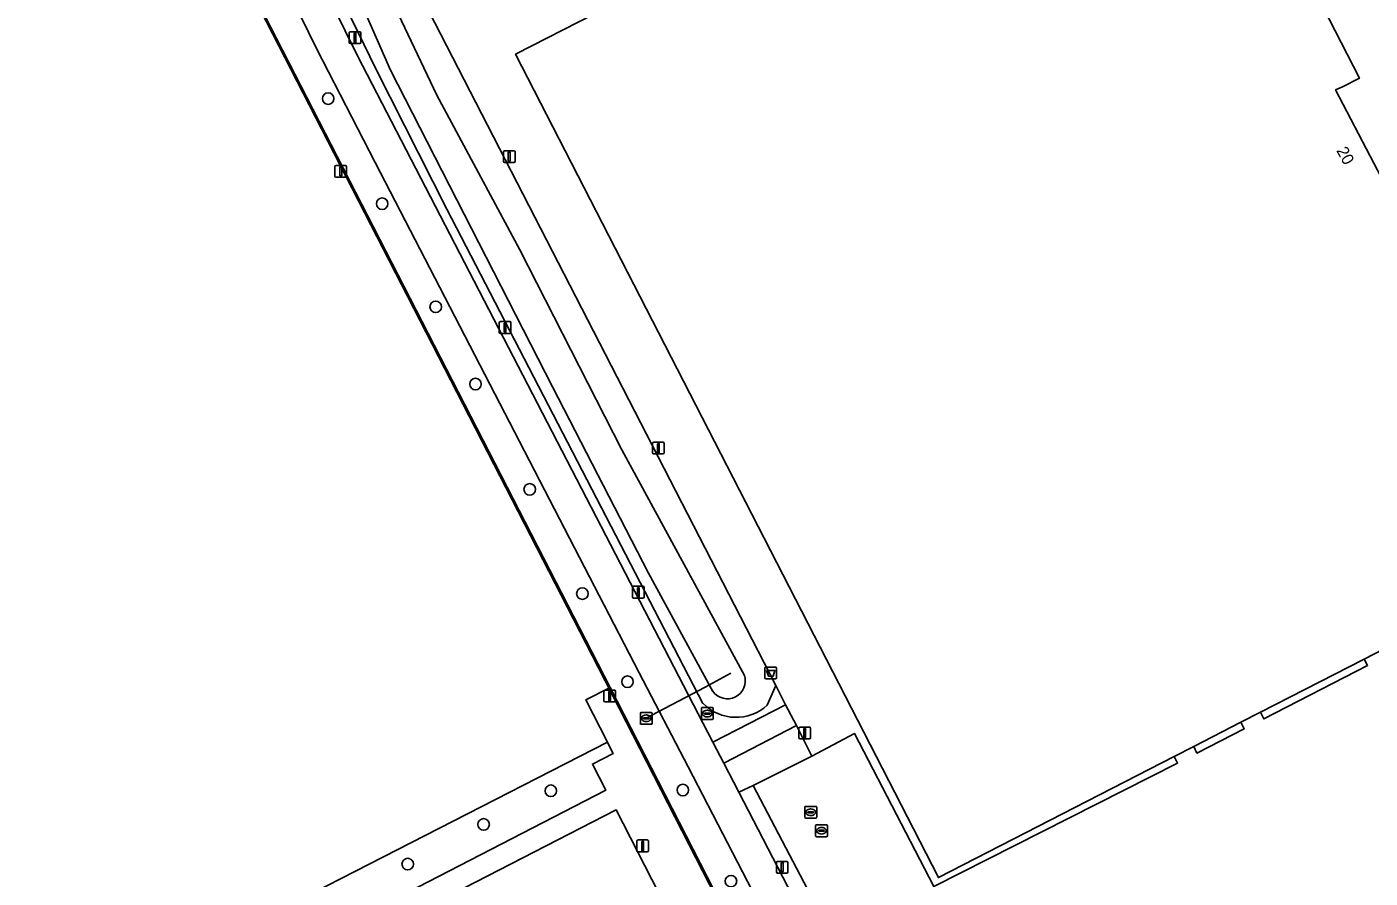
# Model space of a CAD drawing. Extents: x 158835 to 160077, y 386387 to 387778.
# Drawn here: x 159222.3 to 159336, y 387294.2 to 387366.3 of the extents above; entities that cross this region are included whole.
import ezdxf

# ---------------------------------------------------------------- set-up
doc = ezdxf.new("R2010")
doc.units = 0
for name, color, linetype in [('IMGEO_Afvalbak', 7, 'Continuous'), ('IMGEO_Boom', 7, 'Continuous'), ('IMGEO_Duiker', 7, 'Continuous'), ('IMGEO_Groenvoorziening', 7, 'Continuous'), ('IMGEO_Hek', 7, 'Continuous'), ('IMGEO_Kolk', 7, 'Continuous'), ('IMGEO_Lichtmast', 7, 'Continuous'), ('IMGEO_Meer_plas_ven_vijver', 7, 'Continuous'), ('IMGEO_Oever', 7, 'Continuous'), ('IMGEO_Pand', 7, 'Continuous'), ('IMGEO_Pand_nummerreeks', 7, 'Continuous'), ('IMGEO_Parkeervlak_gesloten', 7, 'Continuous'), ('IMGEO_Rioolput', 7, 'Continuous'), ('IMGEO_Voetpad_open', 7, 'Continuous')]:
    doc.layers.add(name, color=color, linetype=linetype)

msp = doc.modelspace()

# ---------------------------------------------------------------- linework, layer by layer
at = {"layer": 'IMGEO_Afvalbak'}
for p, q in [((159284.9, 387312.05), (159285.69, 387312.05)), ((159285.69, 387312.05), (159284.9, 387312.05)), ((159284.8, 387311.15), (159284.8, 387311.95)), ((159284.8, 387311.95), (159284.8, 387311.15)), ((159285.69, 387311.05), (159284.9, 387311.05)), ((159284.9, 387311.05), (159285.69, 387311.05)), ((159285.79, 387311.95), (159285.79, 387311.15)), ((159285.79, 387311.15), (159285.79, 387311.95))]:
    msp.add_line(p, q, dxfattribs=at)
msp.add_lwpolyline([(159284.94, 387311.76), (159285.65, 387311.76), (159285.5, 387311.29), (159285.09, 387311.29), (159284.94, 387311.76)], dxfattribs=at)
for centre, start, end in [((159284.9, 387311.95), 90, 180), ((159284.9, 387311.95), 90, 180), ((159285.69, 387311.95), 0, 90), ((159285.69, 387311.95), 360, 90), ((159284.9, 387311.15), 180, 270), ((159284.9, 387311.15), 180, 270), ((159285.69, 387311.15), 270, 0), ((159285.69, 387311.15), 270, 0)]:
    msp.add_arc(centre, 0.1, start, end, dxfattribs=at)
at = {"layer": 'IMGEO_Boom'}
for centre in [(159247.82, 387360.2), (159252.39, 387351.3), (159256.92, 387342.56), (159260.29, 387336.02), (159264.88, 387327.1), (159269.34, 387318.27), (159273.16, 387310.81), (159266.67, 387301.57), (159277.85, 387301.63), (159260.98, 387298.72), (159254.55, 387295.36), (159281.92, 387293.91)]:
    msp.add_circle(centre, 0.489, dxfattribs=at)
at = {"layer": 'IMGEO_Duiker'}
msp.add_lwpolyline([(159274.64, 387307.65), (159279.74, 387310.36), (159281.92, 387311.52)], dxfattribs=at)
at = {"layer": 'IMGEO_Groenvoorziening'}
for points in [[(159237.17, 387396.99), (159230.13, 387408.37), (159227.8, 387412.21), (159226.95, 387411.77), (159229.12, 387404.68), (159224.46, 387402.27), (159271.7, 387310.32), (159271.7, 387310.31), (159276.36, 387301.22), (159295.31, 387264.17), (159306.52, 387242.29), (159313.39, 387228.88), (159321.15, 387213.76), (159327.08, 387202.21), (159330.76, 387195.12), (159332.8, 387196.16)], [(159279.55, 387308.96), (159257.87, 387350.83), (159251.87, 387362.67), (159246.6, 387373.54), (159244.12, 387379.28)], [(159307.12, 387247.9), (159278.29, 387303.6), (159274.16, 387311.57), (159251.79, 387354.79), (159246.86, 387364.4), (159241.83, 387374.67)], [(159245.03, 387374.55), (159250.31, 387363.82), (159280.4, 387305.68), (159286.55, 387308.84), (159285.71, 387310.49), (159284.99, 387308.82)]]:
    msp.add_lwpolyline(points, dxfattribs=at)
for points in [[(159271.33, 387301.63), (159270.19, 387303.83), (159271.95, 387304.73), (159271.79, 387305.05), (159271.46, 387305.68), (159209.69, 387274.06), (159161.32, 387369.69), (159224.36, 387402.22), (159224.03, 387402.86), (159159.73, 387369.2), (159208.79, 387274.08), (159202, 387269.93), (159255.26, 387166.21), (159257.42, 387167.32), (159205.88, 387267.86)], [(159224.46, 387402.27), (159224.36, 387402.22), (159161.32, 387369.69), (159209.69, 387274.06), (159271.46, 387305.68), (159269.64, 387309.28), (159271.7, 387310.32)], [(159288.78, 387304.51), (159287.46, 387307.09), (159281.31, 387303.91), (159282.59, 387301.44), (159283.81, 387302.03)], [(159293.01, 387284.35), (159290.25, 387289.72), (159283.81, 387302.03), (159282.59, 387301.44), (159311.45, 387245.66), (159312.66, 387246.37), (159311.49, 387248.64)], [(159272.21, 387299.95), (159208.83, 387267.37), (159258.88, 387169.79), (159281.33, 387181.32), (159299.98, 387190.9), (159322.18, 387202.29)]]:
    msp.add_lwpolyline(points, close=True, dxfattribs=at)
msp.add_arc((159282.35, 387311.71), 3.92, 224.5472, 312.4844, dxfattribs=at)
at = {"layer": 'IMGEO_Hek'}
for points in [[(159270.67, 387312.04), (159224.36, 387402.22), (159224.03, 387402.86)], [(159306.07, 387242.92), (159270.67, 387312.04)]]:
    msp.add_lwpolyline(points, dxfattribs=at)
at = {"layer": 'IMGEO_Kolk'}
for p, q in [((159289.09, 387297.76), (159289.09, 387298.61)), ((159289.17, 387298.68), (159290.02, 387298.68)), ((159289.58, 387298.46), (159289.61, 387298.46)), ((159290.09, 387298.61), (159290.09, 387297.76)), ((159290.02, 387297.68), (159289.17, 387297.68)), ((159289.35, 387298.18), (159289.35, 387298.19)), ((159289.79, 387298.14), (159289.39, 387298.14)), ((159289.4, 387298.23), (159289.79, 387298.23)), ((159289.6, 387297.9), (159289.58, 387297.9)), ((159289.84, 387298.19), (159289.84, 387298.18))]:
    msp.add_line(p, q, dxfattribs=at)
for points in [[(159289.09, 387297.76), (159289.09, 387298.61)], [(159289.17, 387298.68), (159290.02, 387298.68)], [(159290.09, 387298.61), (159290.09, 387297.76)], [(159290.02, 387297.68), (159289.17, 387297.68)]]:
    msp.add_lwpolyline(points, dxfattribs=at)
for centre, radius, start, end in [((159289.17, 387298.61), 0.0765, 91.552, 178.448), ((159289.17, 387298.61), 0.0765, 91.552, 178.448), ((159290.02, 387298.61), 0.0765, 1.552, 88.448), ((159290.02, 387298.61), 0.0765, 1.552, 88.448), ((159289.17, 387297.76), 0.0765, 181.552, 268.448), ((159289.17, 387297.76), 0.0765, 181.552, 268.448), ((159289.39, 387298.19), 0.0403, 85.8775, 175.7526), ((159289.39, 387298.18), 0.0366, 178.938, 274.7102), ((159289.8, 387298.19), 0.0386, 1.7309, 96.639), ((159289.79, 387298.18), 0.043, 264.8664, 352.4533), ((159290.02, 387297.76), 0.0765, 271.552, 358.448), ((159290.02, 387297.76), 0.0765, 271.552, 358.448)]:
    msp.add_arc(centre, radius, start, end, dxfattribs=at)
for centre, major_axis, ratio, start_param, end_param in [((159289.58, 387298.18), (-0.387, 0.002), 0.722429, 4.712389, 7.853982), ((159289.6, 387298.18), (-0.39, 0.002), 0.717154, 1.570796, 4.712389)]:
    msp.add_ellipse(centre, major_axis=major_axis, ratio=ratio, start_param=start_param, end_param=end_param, dxfattribs=at)
at = {"layer": 'IMGEO_Lichtmast'}
for p, q in [((159249.6, 387364.96), (159249.6, 387365.76)), ((159249.6, 387365.76), (159249.6, 387364.96)), ((159249.7, 387365.86), (159250.49, 387365.86)), ((159250.49, 387365.86), (159249.7, 387365.86)), ((159250.59, 387365.76), (159250.59, 387364.96)), ((159250.59, 387364.96), (159250.59, 387365.76)), ((159250.49, 387364.86), (159249.7, 387364.86)), ((159249.7, 387364.86), (159250.49, 387364.86)), ((159262.65, 387354.89), (159262.65, 387355.68)), ((159262.65, 387355.68), (159262.65, 387354.89)), ((159262.75, 387355.78), (159263.54, 387355.78)), ((159263.54, 387355.78), (159262.75, 387355.78)), ((159263.64, 387355.68), (159263.64, 387354.89)), ((159263.64, 387354.89), (159263.64, 387355.68)), ((159248.39, 387353.64), (159248.39, 387354.44)), ((159248.39, 387354.44), (159248.39, 387353.64)), ((159248.49, 387354.54), (159249.28, 387354.54)), ((159249.28, 387354.54), (159248.49, 387354.54)), ((159249.38, 387354.44), (159249.38, 387353.64)), ((159249.38, 387353.64), (159249.38, 387354.44)), ((159263.54, 387354.79), (159262.75, 387354.79)), ((159262.75, 387354.79), (159263.54, 387354.79)), ((159249.28, 387353.54), (159248.49, 387353.54)), ((159248.49, 387353.54), (159249.28, 387353.54)), ((159262.3, 387340.41), (159262.3, 387341.21)), ((159262.3, 387341.21), (159262.3, 387340.41)), ((159262.4, 387341.31), (159263.19, 387341.31)), ((159263.19, 387341.31), (159262.4, 387341.31)), ((159263.29, 387341.21), (159263.29, 387340.41)), ((159263.29, 387340.41), (159263.29, 387341.21)), ((159263.19, 387340.31), (159262.4, 387340.31)), ((159262.4, 387340.31), (159263.19, 387340.31)), ((159275.28, 387330.2), (159275.28, 387331)), ((159275.28, 387331), (159275.28, 387330.2)), ((159275.38, 387331.1), (159276.16, 387331.1)), ((159276.16, 387331.1), (159275.38, 387331.1)), ((159276.26, 387331), (159276.26, 387330.2)), ((159276.26, 387330.2), (159276.26, 387331)), ((159276.16, 387330.1), (159275.38, 387330.1)), ((159275.38, 387330.1), (159276.16, 387330.1)), ((159273.68, 387318.89), (159274.47, 387318.89)), ((159274.47, 387318.89), (159273.68, 387318.89)), ((159273.58, 387317.99), (159273.58, 387318.79)), ((159273.58, 387318.79), (159273.58, 387317.99)), ((159274.47, 387317.89), (159273.68, 387317.89)), ((159273.68, 387317.89), (159274.47, 387317.89)), ((159274.57, 387318.79), (159274.57, 387317.99)), ((159274.57, 387317.99), (159274.57, 387318.79)), ((159271.16, 387309.19), (159271.16, 387309.99)), ((159271.16, 387309.99), (159271.16, 387309.19)), ((159271.26, 387310.09), (159272.05, 387310.09)), ((159272.05, 387310.09), (159271.26, 387310.09)), ((159272.15, 387309.99), (159272.15, 387309.19)), ((159272.15, 387309.19), (159272.15, 387309.99)), ((159272.05, 387309.09), (159271.26, 387309.09)), ((159271.26, 387309.09), (159272.05, 387309.09)), ((159287.67, 387306.07), (159287.67, 387306.87)), ((159287.67, 387306.87), (159287.67, 387306.07)), ((159287.77, 387306.97), (159288.56, 387306.97)), ((159288.56, 387306.97), (159287.77, 387306.97)), ((159288.66, 387306.87), (159288.66, 387306.07)), ((159288.66, 387306.07), (159288.66, 387306.87)), ((159288.56, 387305.97), (159287.77, 387305.97)), ((159287.77, 387305.97), (159288.56, 387305.97)), ((159273.95, 387296.5), (159273.95, 387297.3)), ((159273.95, 387297.3), (159273.95, 387296.5)), ((159274.05, 387297.4), (159274.84, 387297.4)), ((159274.84, 387297.4), (159274.05, 387297.4)), ((159274.94, 387297.3), (159274.94, 387296.5)), ((159274.94, 387296.5), (159274.94, 387297.3)), ((159274.84, 387296.4), (159274.05, 387296.4)), ((159274.05, 387296.4), (159274.84, 387296.4)), ((159285.77, 387294.69), (159285.77, 387295.49)), ((159285.77, 387295.49), (159285.77, 387294.69)), ((159285.87, 387295.59), (159286.65, 387295.59)), ((159286.65, 387295.59), (159285.87, 387295.59)), ((159286.75, 387295.49), (159286.75, 387294.69)), ((159286.75, 387294.69), (159286.75, 387295.49)), ((159286.65, 387294.59), (159285.87, 387294.59)), ((159285.87, 387294.59), (159286.65, 387294.59))]:
    msp.add_line(p, q, dxfattribs=at)
for points in [[(159250.02, 387365.73), (159250.17, 387365.73), (159250.17, 387364.98), (159250.02, 387364.98), (159250.02, 387365.73)], [(159263.07, 387355.66), (159263.22, 387355.66), (159263.22, 387354.91), (159263.07, 387354.91), (159263.07, 387355.66)], [(159248.81, 387354.41), (159248.96, 387354.41), (159248.96, 387353.66), (159248.81, 387353.66), (159248.81, 387354.41)], [(159262.72, 387341.19), (159262.87, 387341.19), (159262.87, 387340.44), (159262.72, 387340.44), (159262.72, 387341.19)], [(159275.69, 387330.97), (159275.85, 387330.97), (159275.85, 387330.22), (159275.69, 387330.22), (159275.69, 387330.97)], [(159274, 387318.76), (159274.15, 387318.76), (159274.15, 387318.01), (159274, 387318.01), (159274, 387318.76)], [(159271.58, 387309.97), (159271.73, 387309.97), (159271.73, 387309.22), (159271.58, 387309.22), (159271.58, 387309.97)], [(159288.09, 387306.84), (159288.24, 387306.84), (159288.24, 387306.09), (159288.09, 387306.09), (159288.09, 387306.84)], [(159274.37, 387297.27), (159274.52, 387297.27), (159274.52, 387296.52), (159274.37, 387296.52), (159274.37, 387297.27)], [(159286.18, 387295.47), (159286.34, 387295.47), (159286.34, 387294.72), (159286.18, 387294.72), (159286.18, 387295.47)]]:
    msp.add_lwpolyline(points, dxfattribs=at)
for centre, start, end in [((159249.7, 387365.76), 90, 180), ((159249.7, 387365.76), 90, 180), ((159250.49, 387365.76), 0, 90), ((159250.49, 387365.76), 360, 90), ((159249.7, 387364.96), 180, 270), ((159249.7, 387364.96), 180, 270), ((159250.49, 387364.96), 270, 0), ((159250.49, 387364.96), 270, 0), ((159262.75, 387355.68), 90, 180), ((159262.75, 387355.68), 90, 180), ((159263.54, 387355.68), 0, 90), ((159263.54, 387355.68), 360, 90), ((159248.49, 387354.44), 90, 180), ((159248.49, 387354.44), 90, 180), ((159249.28, 387354.44), 0, 90), ((159249.28, 387354.44), 360, 90), ((159262.75, 387354.89), 180, 270), ((159262.75, 387354.89), 180, 270), ((159263.54, 387354.89), 270, 0), ((159263.54, 387354.89), 270, 0), ((159248.49, 387353.64), 180, 270), ((159248.49, 387353.64), 180, 270), ((159249.28, 387353.64), 270, 0), ((159249.28, 387353.64), 270, 0), ((159262.4, 387341.21), 90, 180), ((159262.4, 387341.21), 90, 180), ((159263.19, 387341.21), 0, 90), ((159263.19, 387341.21), 360, 90), ((159262.4, 387340.41), 180, 270), ((159262.4, 387340.41), 180, 270), ((159263.19, 387340.41), 270, 0), ((159263.19, 387340.41), 270, 0), ((159275.38, 387331), 90, 180), ((159275.38, 387331), 90, 180), ((159275.38, 387330.2), 180, 270), ((159275.38, 387330.2), 180, 270), ((159276.16, 387331), 0, 90), ((159276.16, 387331), 360, 90), ((159276.16, 387330.2), 270, 0), ((159276.16, 387330.2), 270, 0), ((159273.68, 387318.79), 90, 180), ((159273.68, 387318.79), 90, 180), ((159274.47, 387318.79), 0, 90), ((159274.47, 387318.79), 360, 90), ((159273.68, 387317.99), 180, 270), ((159273.68, 387317.99), 180, 270), ((159274.47, 387317.99), 270, 0), ((159274.47, 387317.99), 270, 0), ((159271.26, 387309.99), 90, 180), ((159271.26, 387309.99), 90, 180), ((159272.05, 387309.99), 0, 90), ((159272.05, 387309.99), 360, 90), ((159271.26, 387309.19), 180, 270), ((159271.26, 387309.19), 180, 270), ((159272.05, 387309.19), 270, 0), ((159272.05, 387309.19), 270, 0), ((159287.77, 387306.87), 90, 180), ((159287.77, 387306.87), 90, 180), ((159288.56, 387306.87), 0, 90), ((159288.56, 387306.87), 360, 90), ((159287.77, 387306.07), 180, 270), ((159287.77, 387306.07), 180, 270), ((159288.56, 387306.07), 270, 0), ((159288.56, 387306.07), 270, 0), ((159274.05, 387297.3), 90, 180), ((159274.05, 387297.3), 90, 180), ((159274.84, 387297.3), 0, 90), ((159274.84, 387297.3), 360, 90), ((159274.05, 387296.5), 180, 270), ((159274.05, 387296.5), 180, 270), ((159274.84, 387296.5), 270, 0), ((159274.84, 387296.5), 270, 0), ((159285.87, 387295.49), 90, 180), ((159285.87, 387295.49), 90, 180), ((159286.65, 387295.49), 0, 90), ((159286.65, 387295.49), 360, 90), ((159285.87, 387294.69), 180, 270), ((159285.87, 387294.69), 180, 270), ((159286.65, 387294.69), 270, 0), ((159286.65, 387294.69), 270, 0)]:
    msp.add_arc(centre, 0.1, start, end, dxfattribs=at)
at = {"layer": 'IMGEO_Meer_plas_ven_vijver'}
for points in [[(159247.23, 387376.01), (159253.1, 387362.62), (159266.82, 387335.8), (159274.95, 387319.99), (159280.39, 387309.99)], [(159283.06, 387311.34), (159272.69, 387330.45), (159264.05, 387347.39), (159257.02, 387360.49), (159253.21, 387368.5)]]:
    msp.add_lwpolyline(points, dxfattribs=at)
msp.add_arc((159281.62, 387310.87), 1.51, 215.3843, 18.0886, dxfattribs=at)
at = {"layer": 'IMGEO_Oever'}
for points in [[(159244.12, 387379.28), (159246.6, 387373.54), (159251.87, 387362.67), (159257.87, 387350.83), (159279.55, 387308.96)], [(159280.39, 387309.99), (159274.95, 387319.99), (159266.82, 387335.8), (159253.1, 387362.62), (159247.23, 387376.01)], [(159253.21, 387368.5), (159257.02, 387360.49), (159264.05, 387347.39), (159272.69, 387330.45), (159283.06, 387311.34)], [(159284.99, 387308.82), (159285.71, 387310.49), (159256.35, 387367.61), (159256.52, 387367.69)]]:
    msp.add_lwpolyline(points, dxfattribs=at)
for centre, radius, start, end in [((159281.62, 387310.87), 1.51, 215.3843, 18.0886), ((159282.35, 387311.71), 3.92, 224.5472, 312.4844)]:
    msp.add_arc(centre, radius, start, end, dxfattribs=at)
at = {"layer": 'IMGEO_Pand'}
msp.add_lwpolyline([(159302.36, 387383.77), (159263.68, 387363.96), (159299.49, 387294.21), (159319.46, 387304.47), (159321.1, 387305.31), (159325.1, 387307.37), (159326.76, 387308.22), (159335.53, 387312.72), (159337.18, 387313.57), (159338.62, 387314.31), (159338.96, 387313.6), (159345, 387316.71), (159351.68, 387320.14), (159355.15, 387321.92), (159340.46, 387350.54), (159339.52, 387350.06), (159338.95, 387349.76), (159333.11, 387360.93), (159333.69, 387361.21), (159335.14, 387361.92), (159326.91, 387377.99)], dxfattribs=at)
at = {"layer": 'IMGEO_Parkeervlak_gesloten'}
msp.add_lwpolyline([(159337.18, 387313.57), (159335.53, 387312.72), (159335.82, 387312.19), (159327.05, 387307.66), (159326.76, 387308.22), (159325.1, 387307.37), (159325.38, 387306.82), (159321.38, 387304.76), (159321.1, 387305.31), (159319.46, 387304.47), (159319.74, 387303.92), (159299.11, 387293.46), (159292.37, 387306.43), (159288.78, 387304.51), (159283.81, 387302.03), (159290.25, 387289.72)], dxfattribs=at)
at = {"layer": 'IMGEO_Rioolput'}
for p, q in [((159279.49, 387308.61), (159280.34, 387308.61)), ((159274.25, 387307.28), (159274.25, 387308.13)), ((159274.32, 387308.21), (159275.18, 387308.21)), ((159274.51, 387307.7), (159274.51, 387307.71)), ((159274.55, 387307.75), (159274.95, 387307.75)), ((159274.94, 387307.66), (159274.55, 387307.66)), ((159274.74, 387307.99), (159274.76, 387307.99)), ((159274.99, 387307.71), (159274.99, 387307.7)), ((159275.25, 387308.13), (159275.25, 387307.28)), ((159279.42, 387307.68), (159279.42, 387308.54)), ((159280.34, 387307.61), (159279.49, 387307.61)), ((159279.67, 387308.1), (159279.67, 387308.12)), ((159280.11, 387308.07), (159279.71, 387308.07)), ((159279.72, 387308.15), (159280.12, 387308.15)), ((159279.9, 387308.39), (159279.93, 387308.39)), ((159279.93, 387307.83), (159279.9, 387307.83)), ((159280.16, 387308.12), (159280.16, 387308.1)), ((159280.42, 387308.54), (159280.42, 387307.68)), ((159275.18, 387307.21), (159274.32, 387307.21)), ((159274.76, 387307.43), (159274.73, 387307.43)), ((159288.18, 387299.32), (159288.18, 387300.17)), ((159288.25, 387300.25), (159289.1, 387300.25)), ((159288.43, 387299.74), (159288.43, 387299.75)), ((159288.87, 387299.7), (159288.47, 387299.7)), ((159288.48, 387299.79), (159288.88, 387299.79)), ((159288.66, 387300.03), (159288.69, 387300.03)), ((159288.92, 387299.75), (159288.92, 387299.74)), ((159289.18, 387300.17), (159289.18, 387299.32)), ((159289.1, 387299.25), (159288.25, 387299.25)), ((159288.69, 387299.47), (159288.66, 387299.47))]:
    msp.add_line(p, q, dxfattribs=at)
for points in [[(159279.49, 387308.61), (159280.34, 387308.61)], [(159274.25, 387307.28), (159274.25, 387308.13)], [(159274.32, 387308.21), (159275.18, 387308.21)], [(159275.25, 387308.13), (159275.25, 387307.28)], [(159279.42, 387307.68), (159279.42, 387308.54)], [(159280.34, 387307.61), (159279.49, 387307.61)], [(159280.42, 387308.54), (159280.42, 387307.68)], [(159275.18, 387307.21), (159274.32, 387307.21)], [(159288.18, 387299.32), (159288.18, 387300.17)], [(159288.25, 387300.25), (159289.1, 387300.25)], [(159289.18, 387300.17), (159289.18, 387299.32)], [(159289.1, 387299.25), (159288.25, 387299.25)]]:
    msp.add_lwpolyline(points, dxfattribs=at)
for centre, radius, start, end in [((159279.49, 387308.54), 0.0765, 91.552, 178.448), ((159279.49, 387308.54), 0.0765, 91.552, 178.448), ((159280.34, 387308.54), 0.0765, 1.552, 88.448), ((159280.34, 387308.54), 0.0765, 1.552, 88.448), ((159274.32, 387308.13), 0.0765, 91.552, 178.448), ((159274.32, 387308.13), 0.0765, 91.552, 178.448), ((159274.55, 387307.71), 0.0403, 85.8775, 175.7526), ((159274.54, 387307.7), 0.0366, 178.938, 274.7102), ((159274.95, 387307.71), 0.043, 264.8664, 352.4533), ((159274.95, 387307.71), 0.0386, 1.7309, 96.639), ((159275.17, 387308.13), 0.0765, 1.552, 88.448), ((159275.17, 387308.13), 0.0765, 1.552, 88.448), ((159279.49, 387307.69), 0.0765, 181.552, 268.448), ((159279.49, 387307.69), 0.0765, 181.552, 268.448), ((159279.72, 387308.11), 0.0403, 85.8775, 175.7526), ((159279.71, 387308.1), 0.0366, 178.938, 274.7102), ((159280.12, 387308.11), 0.043, 264.8664, 352.4533), ((159280.12, 387308.12), 0.0386, 1.7309, 96.639), ((159280.34, 387307.69), 0.0765, 271.552, 358.448), ((159280.34, 387307.69), 0.0765, 271.552, 358.448), ((159274.32, 387307.28), 0.0765, 181.552, 268.448), ((159274.32, 387307.28), 0.0765, 181.552, 268.448), ((159275.17, 387307.28), 0.0765, 271.552, 358.448), ((159275.17, 387307.28), 0.0765, 271.552, 358.448), ((159288.25, 387300.17), 0.0765, 91.552, 178.448), ((159288.25, 387300.17), 0.0765, 91.552, 178.448), ((159288.48, 387299.75), 0.0403, 85.8775, 175.7526), ((159288.47, 387299.74), 0.0366, 178.938, 274.7102), ((159288.88, 387299.75), 0.043, 264.8664, 352.4533), ((159288.88, 387299.75), 0.0386, 1.7309, 96.639), ((159289.1, 387300.17), 0.0765, 1.552, 88.448), ((159289.1, 387300.17), 0.0765, 1.552, 88.448), ((159288.25, 387299.32), 0.0765, 181.552, 268.448), ((159288.25, 387299.32), 0.0765, 181.552, 268.448), ((159289.1, 387299.32), 0.0765, 271.552, 358.448), ((159289.1, 387299.32), 0.0765, 271.552, 358.448)]:
    msp.add_arc(centre, radius, start, end, dxfattribs=at)
for centre, major_axis, ratio, start_param, end_param in [((159274.74, 387307.71), (-0.387, 0.002), 0.722429, 4.712389, 7.853982), ((159274.76, 387307.71), (-0.39, 0.002), 0.717154, 1.570796, 4.712389), ((159279.9, 387308.11), (-0.387, 0.002), 0.722429, 4.712389, 7.853982), ((159279.93, 387308.11), (-0.39, 0.002), 0.717154, 1.570796, 4.712389), ((159288.66, 387299.75), (-0.387, 0.002), 0.722429, 4.712389, 7.853982), ((159288.69, 387299.75), (-0.39, 0.002), 0.717154, 1.570796, 4.712389)]:
    msp.add_ellipse(centre, major_axis=major_axis, ratio=ratio, start_param=start_param, end_param=end_param, dxfattribs=at)
at = {"layer": 'IMGEO_Voetpad_open'}
for points in [[(159302.36, 387383.77), (159299.24, 387389.67), (159256.52, 387367.69), (159256.35, 387367.61), (159285.71, 387310.49), (159286.55, 387308.84), (159287.46, 387307.09), (159288.78, 387304.51), (159292.37, 387306.43), (159299.11, 387293.46), (159319.74, 387303.92), (159319.46, 387304.47), (159299.49, 387294.21), (159263.68, 387363.96)], [(159327.05, 387307.66), (159335.82, 387312.19), (159335.53, 387312.72), (159326.76, 387308.22)], [(159271.7, 387310.32), (159269.64, 387309.28), (159271.46, 387305.68), (159271.79, 387305.05), (159271.95, 387304.73), (159270.19, 387303.83), (159271.33, 387301.63), (159205.88, 387267.86), (159257.42, 387167.32), (159322.72, 387200.95), (159323.87, 387198.69), (159323.01, 387198.25), (159323.5, 387197.17), (159324.45, 387197.56), (159325.64, 387195.34), (159326.87, 387193.13), (159330.76, 387195.12), (159327.08, 387202.21), (159321.15, 387213.76), (159313.39, 387228.88), (159306.52, 387242.29), (159295.31, 387264.17), (159276.36, 387301.22), (159271.7, 387310.31)], [(159287.46, 387307.09), (159286.55, 387308.84), (159280.4, 387305.68), (159281.31, 387303.91)], [(159321.38, 387304.76), (159325.38, 387306.82), (159325.1, 387307.37), (159321.1, 387305.31)], [(159322.18, 387202.29), (159299.98, 387190.9), (159281.33, 387181.32), (159258.88, 387169.79), (159208.83, 387267.37), (159272.21, 387299.95)]]:
    msp.add_lwpolyline(points, close=True, dxfattribs=at)
for points in [[(159326.91, 387377.99), (159335.14, 387361.92), (159333.69, 387361.21), (159333.11, 387360.93), (159338.95, 387349.76), (159339.52, 387350.06), (159340.46, 387350.54), (159355.15, 387321.92), (159351.68, 387320.14), (159351.97, 387319.53), (159355.98, 387321.66), (159341.07, 387350.53), (159352.55, 387356.41), (159352.22, 387357.05), (159361.6, 387361.98), (159370.15, 387366.36)], [(159241.83, 387374.67), (159246.86, 387364.4), (159251.79, 387354.79), (159274.16, 387311.57), (159278.29, 387303.6), (159307.12, 387247.9), (159331.1, 387201.57), (159333.58, 387202.84), (159312.72, 387243.18), (159314.1, 387243.88), (159314.51, 387243.1), (159318.73, 387245.28), (159318.27, 387246.19), (159316.98, 387248.67), (159316.16, 387250.26), (159315.81, 387250.93), (159311.49, 387248.64), (159312.66, 387246.37), (159311.45, 387245.66), (159282.59, 387301.44)], [(159282.59, 387301.44), (159281.31, 387303.91), (159280.4, 387305.68), (159250.31, 387363.82), (159245.03, 387374.55)]]:
    msp.add_lwpolyline(points, dxfattribs=at)

# ---------------------------------------------------------------- texts
at = {"layer": 'IMGEO_Pand_nummerreeks'}
msp.add_text('20', height=1, rotation=298.4981, dxfattribs=at).set_placement((159333.16, 387355.8))

doc.saveas('drawing.dxf')
